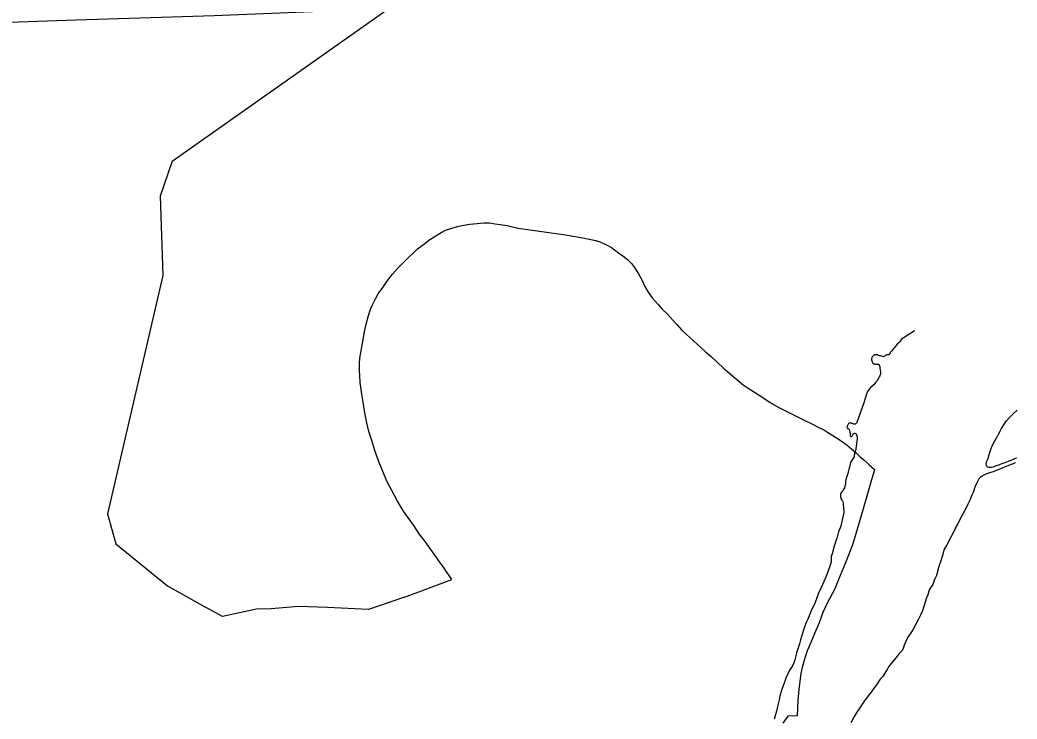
# Model space of a CAD drawing. Extents: x -939622 to -934222, y 1383701 to 1385301.
# Drawn here: x -935533 to -935475.9, y 1384521.2 to 1384561.3 of the extents above; entities that cross this region are included whole.
import ezdxf

# ---------------------------------------------------------------- set-up
doc = ezdxf.new("R2010")
doc.units = 0
for name, color, linetype in [('1', 7, 'Continuous'), ('2', 7, 'Continuous'), ('3', 7, 'Continuous'), ('9', 7, 'Continuous')]:
    doc.layers.add(name, color=color, linetype=linetype)

msp = doc.modelspace()

# ---------------------------------------------------------------- linework, layer by layer
at = {"layer": '1'}
for points in [[(-935524.325, 1384553.184), (-935511.884, 1384561.955), (-935507.248, 1384565.123)], [(-935524.325, 1384553.184), (-935525.001, 1384551.18), (-935524.855, 1384546.644), (-935528.021, 1384532.967), (-935527.542, 1384531.254), (-935524.595, 1384528.85), (-935522.447, 1384527.639)], [(-935510.99, 1384528.201), (-935508.288, 1384529.212)], [(-935510.99, 1384528.201), (-935513.069, 1384527.495), (-935515.407, 1384527.595), (-935517.083, 1384527.657), (-935518.646, 1384527.533), (-935519.477, 1384527.515), (-935521.439, 1384527.08), (-935522.447, 1384527.639)]]:
    msp.add_lwpolyline(points, dxfattribs=at)
at = {"layer": '2'}
msp.add_lwpolyline([(-935540.888, 1384560.905), (-935537.569, 1384561.016), (-935529.828, 1384561.301), (-935521.902, 1384561.541), (-935513.914, 1384561.864), (-935511.884, 1384561.955)], dxfattribs=at)
at = {"layer": '3'}
for points in [[(-935508.288, 1384529.212), (-935508.723, 1384529.851), (-935509.072, 1384530.331), (-935509.819, 1384531.391), (-935510.154, 1384531.833), (-935510.46, 1384532.306), (-935511.063, 1384533.118), (-935511.408, 1384533.701), (-935511.729, 1384534.303), (-935511.989, 1384534.802), (-935512.247, 1384535.405), (-935512.482, 1384536.02), (-935512.691, 1384536.601), (-935512.879, 1384537.176), (-935513.037, 1384537.693), (-935513.152, 1384538.188), (-935513.264, 1384538.755), (-935513.377, 1384539.38), (-935513.453, 1384539.837), (-935513.538, 1384540.508), (-935513.558, 1384540.92), (-935513.58, 1384541.176), (-935513.583, 1384541.592), (-935513.553, 1384541.904), (-935513.456, 1384542.439), (-935513.297, 1384543.409), (-935513.195, 1384543.854), (-935513.06, 1384544.346), (-935512.939, 1384544.699), (-935512.807, 1384545.001), (-935512.663, 1384545.306), (-935512.502, 1384545.58), (-935512.243, 1384545.948), (-935512.013, 1384546.285), (-935511.695, 1384546.708), (-935511.407, 1384547.033), (-935511.115, 1384547.331), (-935510.813, 1384547.623), (-935510.486, 1384547.929), (-935510.244, 1384548.158), (-935509.917, 1384548.406), (-935509.544, 1384548.705), (-935509.199, 1384548.918), (-935508.904, 1384549.093), (-935508.652, 1384549.226), (-935508.347, 1384549.334), (-935507.968, 1384549.441), (-935507.712, 1384549.505), (-935507.255, 1384549.575), (-935506.84, 1384549.623), (-935506.459, 1384549.651), (-935506.119, 1384549.647), (-935505.795, 1384549.6), (-935505.51, 1384549.553), (-935505.119, 1384549.494), (-935504.982, 1384549.465), (-935504.705, 1384549.406), (-935504.483, 1384549.357)], [(-935504.483, 1384549.357), (-935501.769, 1384548.962), (-935500.779, 1384548.797), (-935500.42, 1384548.721), (-935500.031, 1384548.64), (-935499.792, 1384548.571), (-935499.629, 1384548.49), (-935499.422, 1384548.399), (-935499.127, 1384548.24), (-935498.964, 1384548.114), (-935498.725, 1384547.931), (-935498.478, 1384547.757), (-935498.207, 1384547.546), (-935497.968, 1384547.303), (-935497.802, 1384547.065), (-935497.604, 1384546.768), (-935497.374, 1384546.352), (-935497.216, 1384546.008), (-935497.039, 1384545.685), (-935496.81, 1384545.357), (-935496.463, 1384544.966), (-935496.22, 1384544.711), (-935495.93, 1384544.416), (-935495.635, 1384544.091), (-935495.389, 1384543.822), (-935495.114, 1384543.529), (-935494.849, 1384543.266), (-935494.02, 1384542.515), (-935493.747, 1384542.265), (-935493.397, 1384541.971), (-935493.105, 1384541.703), (-935492.667, 1384541.29), (-935492.483, 1384541.125), (-935492.183, 1384540.873), (-935491.833, 1384540.57), (-935491.575, 1384540.364), (-935491.305, 1384540.171), (-935490.997, 1384539.979), (-935490.505, 1384539.681), (-935490.039, 1384539.363), (-935489.532, 1384539.065), (-935489.077, 1384538.834), (-935488.586, 1384538.599), (-935488.122, 1384538.371), (-935487.617, 1384538.109), (-935487.28, 1384537.947), (-935486.924, 1384537.771), (-935486.758, 1384537.65), (-935486.444, 1384537.468), (-935486.014, 1384537.193), (-935485.619, 1384536.914), (-935485.348, 1384536.675), (-935485.113, 1384536.468), (-935484.889, 1384536.269), (-935484.664, 1384536.067), (-935484.474, 1384535.906), (-935484.362, 1384535.776), (-935484.064, 1384535.512), (-935484.709, 1384533.264), (-935485.124, 1384531.825), (-935485.344, 1384531.134), (-935485.736, 1384530.131), (-935486.016, 1384529.436)], [(-935486.016, 1384529.436), (-935486.357, 1384528.644), (-935486.75, 1384527.897), (-935487.014, 1384527.315), (-935487.223, 1384526.73), (-935487.467, 1384526.155), (-935487.708, 1384525.598), (-935487.912, 1384525.116), (-935488.076, 1384524.633), (-935488.194, 1384524.168), (-935488.27, 1384523.814), (-935488.338, 1384523.385), (-935488.395, 1384522.896), (-935488.449, 1384522.266), (-935488.492, 1384521.392), (-935489.019, 1384521.367), (-935489.312, 1384520.98)]]:
    msp.add_lwpolyline(points, dxfattribs=at)
at = {"layer": '9'}
for points in [[(-935481.755, 1384543.466), (-935481.921, 1384543.375), (-935482.087, 1384543.254), (-935482.411, 1384543.046), (-935482.506, 1384542.99), (-935482.593, 1384542.841), (-935482.661, 1384542.785), (-935482.75, 1384542.699), (-935482.829, 1384542.598), (-935482.888, 1384542.528), (-935482.937, 1384542.466), (-935482.999, 1384542.39), (-935483.061, 1384542.31), (-935483.129, 1384542.243), (-935483.155, 1384542.203), (-935483.187, 1384542.145), (-935483.213, 1384542.109), (-935483.255, 1384542.084), (-935483.273, 1384542.08), (-935483.3, 1384542.083), (-935483.342, 1384542.085), (-935483.345, 1384542.085), (-935483.357, 1384542.085), (-935483.369, 1384542.076), (-935483.384, 1384542.072), (-935483.407, 1384542.06), (-935483.422, 1384542.053), (-935483.434, 1384542.038), (-935483.479, 1384542.004), (-935483.499, 1384541.995), (-935483.526, 1384541.985), (-935483.55, 1384541.973), (-935483.562, 1384541.981), (-935483.629, 1384542.004), (-935483.716, 1384542.024), (-935483.774, 1384542.038), (-935483.816, 1384542.055), (-935483.864, 1384542.081), (-935483.928, 1384542.095), (-935483.967, 1384542.091), (-935484.039, 1384542.081), (-935484.08, 1384542.065), (-935484.122, 1384542.046), (-935484.14, 1384542.031), (-935484.19, 1384541.976), (-935484.21, 1384541.927), (-935484.223, 1384541.839), (-935484.22, 1384541.791), (-935484.198, 1384541.749), (-935484.194, 1384541.71), (-935484.184, 1384541.68), (-935484.172, 1384541.65), (-935484.159, 1384541.618), (-935484.141, 1384541.588), (-935484.101, 1384541.573), (-935484.062, 1384541.565), (-935484.008, 1384541.56), (-935483.966, 1384541.558), (-935483.93, 1384541.559), (-935483.885, 1384541.56), (-935483.827, 1384541.552), (-935483.806, 1384541.531), (-935483.794, 1384541.51), (-935483.778, 1384541.48), (-935483.753, 1384541.429), (-935483.742, 1384541.327), (-935483.728, 1384541.207), (-935483.714, 1384541.096), (-935483.718, 1384540.978), (-935483.746, 1384540.887), (-935483.781, 1384540.823), (-935483.83, 1384540.747), (-935483.877, 1384540.656), (-935483.924, 1384540.588), (-935483.988, 1384540.494), (-935484.094, 1384540.377), (-935484.1, 1384540.371), (-935484.259, 1384540.233), (-935484.342, 1384540.141), (-935484.462, 1384539.982)], [(-935484.462, 1384539.982), (-935484.522, 1384539.83), (-935484.66, 1384539.345), (-935485.062, 1384538.204), (-935485.083, 1384538.18), (-935485.115, 1384538.149), (-935485.124, 1384538.14), (-935485.139, 1384538.125), (-935485.166, 1384538.112), (-935485.19, 1384538.106), (-935485.211, 1384538.105), (-935485.25, 1384538.119), (-935485.317, 1384538.145), (-935485.353, 1384538.16), (-935485.401, 1384538.174), (-935485.441, 1384538.188), (-935485.477, 1384538.184), (-935485.5, 1384538.175), (-935485.545, 1384538.15), (-935485.571, 1384538.116), (-935485.592, 1384538.071), (-935485.606, 1384538.031), (-935485.617, 1384537.995), (-935485.629, 1384537.962), (-935485.634, 1384537.925), (-935485.627, 1384537.898), (-935485.594, 1384537.872), (-935485.572, 1384537.857), (-935485.554, 1384537.842), (-935485.524, 1384537.819), (-935485.502, 1384537.804), (-935485.489, 1384537.741), (-935485.47, 1384537.696), (-935485.464, 1384537.654), (-935485.454, 1384537.603), (-935485.45, 1384537.567), (-935485.449, 1384537.531), (-935485.452, 1384537.501), (-935485.445, 1384537.468), (-935485.435, 1384537.435), (-935485.429, 1384537.42), (-935485.42, 1384537.408), (-935485.405, 1384537.408), (-935485.384, 1384537.406), (-935485.369, 1384537.415), (-935485.357, 1384537.43), (-935485.342, 1384537.449), (-935485.325, 1384537.473), (-935485.305, 1384537.507), (-935485.275, 1384537.552), (-935485.246, 1384537.577), (-935485.21, 1384537.596), (-935485.18, 1384537.59), (-935485.147, 1384537.588), (-935485.123, 1384537.573), (-935485.107, 1384537.553), (-935485.091, 1384537.505), (-935485.066, 1384537.454), (-935485.047, 1384537.394), (-935485.051, 1384537.258), (-935485.066, 1384537.144), (-935485.08, 1384537.047), (-935485.086, 1384536.902), (-935485.097, 1384536.854), (-935485.122, 1384536.727), (-935485.129, 1384536.651), (-935485.143, 1384536.603), (-935485.172, 1384536.527), (-935485.195, 1384536.487), (-935485.224, 1384536.243), (-935485.428, 1384535.916), (-935485.584, 1384535.29), (-935485.638, 1384535.111), (-935485.664, 1384535.047), (-935485.695, 1384534.929), (-935485.708, 1384534.832), (-935485.715, 1384534.727), (-935485.726, 1384534.654), (-935485.748, 1384534.56), (-935485.782, 1384534.463), (-935485.814, 1384534.414), (-935485.846, 1384534.341), (-935485.881, 1384534.278), (-935485.91, 1384534.244), (-935485.94, 1384534.213), (-935485.975, 1384534.167), (-935485.992, 1384534.137), (-935486.001, 1384534.113), (-935485.999, 1384534.04), (-935485.998, 1384533.962), (-935485.978, 1384533.866), (-935485.959, 1384533.806), (-935485.934, 1384533.755), (-935485.897, 1384533.714), (-935485.872, 1384533.681), (-935485.859, 1384533.6), (-935485.844, 1384533.474), (-935485.837, 1384533.383), (-935485.807, 1384533.056), (-935485.904, 1384532.629), (-935485.987, 1384532.272)], [(-935475.925, 1384536.185), (-935475.936, 1384536.166), (-935476.026, 1384536.131), (-935476.112, 1384536.082), (-935476.183, 1384536.047), (-935476.291, 1384536.006), (-935476.383, 1384535.971), (-935476.479, 1384535.942), (-935476.574, 1384535.904), (-935476.652, 1384535.881), (-935476.747, 1384535.847), (-935476.87, 1384535.796), (-935476.95, 1384535.767), (-935477.052, 1384535.732), (-935477.138, 1384535.7), (-935477.258, 1384535.656), (-935477.344, 1384535.639), (-935477.395, 1384535.629), (-935477.473, 1384535.625), (-935477.534, 1384535.642), (-935477.564, 1384535.656), (-935477.601, 1384535.686), (-935477.628, 1384535.721), (-935477.635, 1384535.748), (-935477.645, 1384535.826), (-935477.641, 1384535.908), (-935477.606, 1384535.987), (-935477.557, 1384536.105), (-935477.523, 1384536.208), (-935477.492, 1384536.323), (-935477.368, 1384536.721), (-935477.305, 1384536.879), (-935477.148, 1384537.153), (-935477.051, 1384537.314), (-935476.941, 1384537.536), (-935476.852, 1384537.713), (-935476.767, 1384537.859), (-935476.645, 1384538.072), (-935476.49, 1384538.298), (-935476.334, 1384538.476), (-935476.143, 1384538.663), (-935475.882, 1384538.917)], [(-935480.417, 1384529.72), (-935480.301, 1384530.081), (-935480.25, 1384530.241), (-935480.12, 1384530.654), (-935480.058, 1384530.902), (-935479.913, 1384531.164), (-935479.846, 1384531.292), (-935479.658, 1384531.654), (-935479.554, 1384531.87), (-935479.432, 1384532.119), (-935479.298, 1384532.348), (-935479.168, 1384532.636), (-935478.991, 1384532.959), (-935478.805, 1384533.297), (-935478.681, 1384533.541), (-935478.571, 1384533.781), (-935478.447, 1384534.066), (-935478.384, 1384534.224), (-935478.276, 1384534.513), (-935478.255, 1384534.564), (-935478.187, 1384534.734), (-935478.14, 1384534.838), (-935478.097, 1384534.923), (-935478.05, 1384534.99), (-935478.012, 1384535.036), (-935477.986, 1384535.07), (-935477.944, 1384535.113), (-935477.876, 1384535.15), (-935477.811, 1384535.187), (-935477.721, 1384535.234), (-935477.602, 1384535.279), (-935477.557, 1384535.301), (-935477.492, 1384535.329), (-935477.384, 1384535.364), (-935477.232, 1384535.409), (-935477.095, 1384535.466), (-935476.973, 1384535.514), (-935476.758, 1384535.587), (-935476.54, 1384535.682), (-935476.34, 1384535.761), (-935476.218, 1384535.814), (-935476.123, 1384535.849), (-935476.039, 1384535.884), (-935475.968, 1384535.922)], [(-935485.987, 1384532.272), (-935486.116, 1384531.941), (-935486.2, 1384531.638), (-935486.371, 1384531.116), (-935486.489, 1384530.686), (-935486.514, 1384530.58), (-935486.531, 1384530.523), (-935486.533, 1384530.486), (-935486.536, 1384530.459), (-935486.535, 1384530.411), (-935486.531, 1384530.381), (-935486.531, 1384530.36), (-935486.53, 1384530.327), (-935486.533, 1384530.291), (-935486.538, 1384530.242), (-935486.56, 1384530.154), (-935486.583, 1384530.097), (-935486.643, 1384529.909), (-935486.842, 1384529.351)], [(-935486.842, 1384529.351), (-935486.95, 1384529.092), (-935487.011, 1384528.959), (-935487.119, 1384528.748), (-935487.273, 1384528.431), (-935487.38, 1384528.099), (-935487.491, 1384527.794), (-935487.664, 1384527.462), (-935487.768, 1384527.221), (-935487.884, 1384526.943), (-935487.977, 1384526.735), (-935488.068, 1384526.486), (-935488.144, 1384526.24), (-935488.242, 1384525.951), (-935488.293, 1384525.752), (-935488.353, 1384525.525), (-935488.426, 1384525.295), (-935488.524, 1384525.003), (-935488.568, 1384524.834), (-935488.619, 1384524.611), (-935488.672, 1384524.439), (-935488.739, 1384524.3), (-935488.836, 1384524.153), (-935488.926, 1384524.006), (-935489.05, 1384523.76), (-935489.131, 1384523.544), (-935489.236, 1384523.273), (-935489.327, 1384523.024), (-935489.389, 1384522.854), (-935489.482, 1384522.532), (-935489.529, 1384522.306), (-935489.546, 1384522.242), (-935489.593, 1384522.004), (-935489.675, 1384521.653), (-935489.722, 1384521.478), (-935489.802, 1384521.202)], [(-935480.417, 1384529.72), (-935480.506, 1384529.446), (-935480.593, 1384529.239), (-935480.627, 1384529.144), (-935480.701, 1384528.922), (-935480.798, 1384528.781), (-935480.912, 1384528.621), (-935480.995, 1384528.335), (-935481.078, 1384528.15), (-935481.294, 1384527.413), (-935481.412, 1384527.165), (-935481.533, 1384526.929), (-935481.685, 1384526.64), (-935481.856, 1384526.323), (-935482.005, 1384526.097), (-935482.135, 1384525.894), (-935482.259, 1384525.648), (-935482.346, 1384525.441), (-935482.392, 1384525.303), (-935482.456, 1384525.16), (-935482.62, 1384524.985), (-935482.974, 1384524.555), (-935483.091, 1384524.397), (-935483.248, 1384524.21), (-935483.317, 1384524.095), (-935483.407, 1384523.939), (-935483.455, 1384523.839), (-935483.51, 1384523.749), (-935483.605, 1384523.626), (-935483.727, 1384523.495), (-935483.901, 1384523.232), (-935484.113, 1384522.948), (-935484.255, 1384522.759), (-935484.417, 1384522.542), (-935484.626, 1384522.252), (-935484.756, 1384522.067), (-935484.9, 1384521.851), (-935485.066, 1384521.6), (-935485.23, 1384521.31), (-935485.412, 1384520.986)]]:
    msp.add_lwpolyline(points, dxfattribs=at)

doc.saveas('drawing.dxf')
